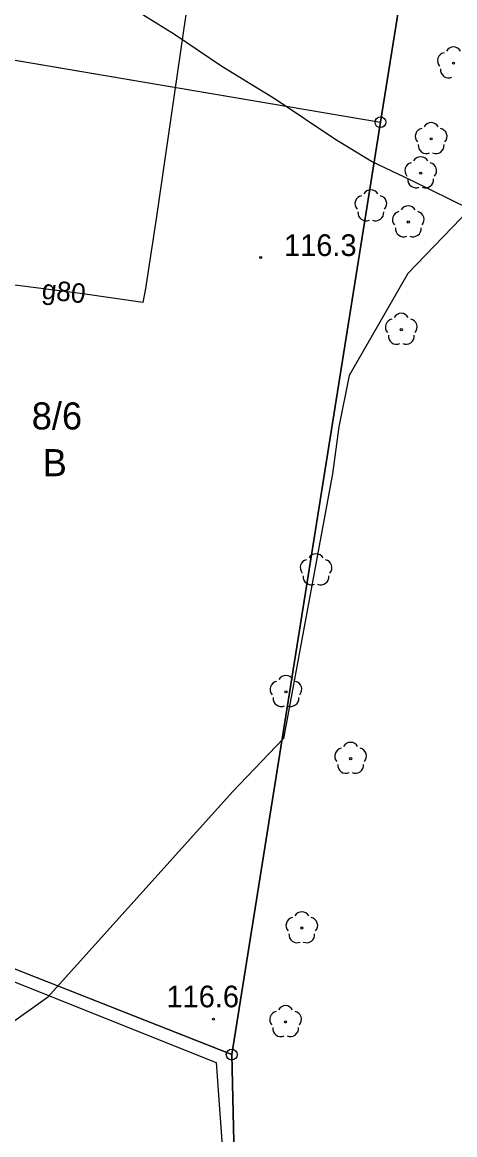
# Model space of a CAD drawing. Extents: x 6434771 to 6436222, y 5663454 to 5664782.
# Drawn here: x 6435027.3 to 6435047.3, y 5664325.8 to 5664377.1 of the extents above; entities that cross this region are included whole.
import ezdxf

# ---------------------------------------------------------------- set-up
doc = ezdxf.new("R2010")
doc.units = 0
for name, color, linetype in [('Warstwa 1', 7, 'Continuous'), ('Warstwa 10', 7, 'Continuous'), ('Warstwa 11', 7, 'Continuous'), ('Warstwa 12', 7, 'Continuous'), ('Warstwa 13', 7, 'Continuous'), ('Warstwa 15', 7, 'Continuous'), ('Warstwa 2', 7, 'Continuous'), ('Warstwa 6', 7, 'Continuous')]:
    doc.layers.add(name, color=color, linetype=linetype)

msp = doc.modelspace()

# ---------------------------------------------------------------- linework, layer by layer
at = {"layer": 'Warstwa 1'}
for p, q in [((6435043.871, 5664372.537), (6435047.744, 5664396.732)), ((6435043.871, 5664372.537), (6435047.744, 5664396.732)), ((6435019.749, 5664376.629), (6435043.871, 5664372.537)), ((6435019.749, 5664376.629), (6435043.871, 5664372.537)), ((6435037.011, 5664329.506), (6435043.871, 5664372.537)), ((6435037.011, 5664329.506), (6435043.871, 5664372.537)), ((6435013.968, 5664338.585), (6435037.011, 5664329.506)), ((6435013.968, 5664338.585), (6435037.011, 5664329.506)), ((6435037.011, 5664329.506), (6435037.455, 5664310.048)), ((6435037.011, 5664329.506), (6435037.455, 5664310.048))]:
    msp.add_line(p, q, dxfattribs=at)
at = {"layer": 'Warstwa 10'}
for centre in [(6435043.871, 5664372.537), (6435037.011, 5664329.506)]:
    msp.add_circle(centre, 0.25, dxfattribs=at)
at = {"layer": 'Warstwa 11'}
for centre in [(6435047.238, 5664375.258), (6435046.209, 5664371.766), (6435045.727, 5664370.186), (6435045.154, 5664367.927), (6435044.831, 5664362.966), (6435039.51, 5664346.25), (6435042.495, 5664343.167), (6435040.243, 5664335.348), (6435039.493, 5664331.017)]:
    msp.add_circle(centre, 0.05, dxfattribs=at)
for centre, start, end in [((6435047.238, 5664375.633), 30.1471, 149.8529), ((6435046.881, 5664375.374), 102.1471, 221.8529), ((6435047.018, 5664374.955), 174.1471, 293.8529), ((6435045.852, 5664371.882), 102.1471, 221.8529), ((6435046.209, 5664372.141), 30.1471, 149.8529), ((6435046.566, 5664371.882), 318.1471, 77.8529), ((6435045.989, 5664371.463), 174.1471, 293.8529), ((6435046.429, 5664371.463), 246.1471, 5.8529), ((6435045.727, 5664370.561), 30.1471, 149.8529), ((6435045.37, 5664370.302), 102.1471, 221.8529), ((6435046.084, 5664370.302), 318.1471, 77.8529), ((6435045.507, 5664369.883), 174.1471, 293.8529), ((6435045.947, 5664369.883), 246.1471, 5.8529), ((6435045.154, 5664368.302), 30.1471, 149.8529), ((6435044.797, 5664368.043), 102.1471, 221.8529), ((6435045.511, 5664368.043), 318.1471, 77.8529), ((6435044.934, 5664367.624), 174.1471, 293.8529), ((6435045.374, 5664367.624), 246.1471, 5.8529), ((6435044.831, 5664363.341), 30.1471, 149.8529), ((6435044.474, 5664363.082), 102.1471, 221.8529), ((6435045.188, 5664363.082), 318.1471, 77.8529), ((6435044.611, 5664362.663), 174.1471, 293.8529), ((6435045.051, 5664362.663), 246.1471, 5.8529), ((6435039.153, 5664346.366), 102.1471, 221.8529), ((6435039.51, 5664346.625), 30.1471, 149.8529), ((6435039.867, 5664346.366), 318.1471, 77.8529), ((6435039.29, 5664345.947), 174.1471, 293.8529), ((6435039.73, 5664345.947), 246.1471, 5.8529), ((6435042.138, 5664343.283), 102.1471, 221.8529), ((6435042.495, 5664343.542), 30.1471, 149.8529), ((6435042.852, 5664343.283), 318.1471, 77.8529), ((6435042.275, 5664342.864), 174.1471, 293.8529), ((6435042.715, 5664342.864), 246.1471, 5.8529), ((6435039.886, 5664335.464), 102.1471, 221.8529), ((6435040.243, 5664335.723), 30.1471, 149.8529), ((6435040.6, 5664335.464), 318.1471, 77.8529), ((6435040.023, 5664335.045), 174.1471, 293.8529), ((6435040.463, 5664335.045), 246.1471, 5.8529), ((6435039.493, 5664331.392), 30.1471, 149.8529), ((6435039.136, 5664331.133), 102.1471, 221.8529), ((6435039.85, 5664331.133), 318.1471, 77.8529), ((6435039.273, 5664330.714), 174.1471, 293.8529), ((6435039.713, 5664330.714), 246.1471, 5.8529)]:
    msp.add_arc(centre, 0.375, start, end, dxfattribs=at)
at = {"layer": 'Warstwa 12'}
for points in [[(6435132.586, 5664390.716), (6435127.738, 5664390.79), (6435110.68, 5664390.912), (6435096.883, 5664391.05), (6435092.643, 5664391.044), (6435080.925, 5664390.781), (6435077.414, 5664390.641), (6435071.106, 5664391.938), (6435060.643, 5664394.111), (6435058.022, 5664394.588), (6435056.12, 5664395.032), (6435053.766, 5664395.074), (6435047.991, 5664395.313), (6435045.411, 5664395.373), (6435037.576, 5664395.72), (6435037.043, 5664392.19), (6435035.897, 5664384.189), (6435034.785, 5664376.763), (6435033.518, 5664368.076), (6435033.031, 5664364.862), (6435032.91, 5664364.218)], [(6435048.001, 5664368.527), (6435045.302, 5664369.845), (6435043.451, 5664370.724), (6435041.772, 5664371.758), (6435039.01, 5664373.606), (6435036.557, 5664375.103), (6435034.373, 5664376.59), (6435031.25, 5664378.54), (6435029.134, 5664380.026), (6435026.501, 5664381.739), (6435019.184, 5664386.407), (6435015.474, 5664388.81), (6435012.997, 5664390.409)], [(6435048.001, 5664368.527), (6435045.136, 5664365.557), (6435042.431, 5664360.852), (6435041.957, 5664358.484), (6435041.653, 5664356.306), (6435039.401, 5664344.1), (6435037.048, 5664341.639), (6435028.506, 5664332.145), (6435026.533, 5664330.722), (6435022.111, 5664327.379), (6435016.602, 5664323.153), (6435011.727, 5664319.206), (6435007.31, 5664315.465), (6435001.62, 5664310.883), (6434995.604, 5664305.983), (6434989.204, 5664300.711), (6434985.648, 5664297.743), (6434985.049, 5664297.271), (6434984.352, 5664296.867), (6434981.027, 5664294.401), (6434979.631, 5664293.403), (6434978.787, 5664292.799), (6434978.218, 5664292.806)], [(6435032.91, 5664364.218), (6435030.139, 5664364.616), (6435023.15, 5664365.514)]]:
    msp.add_lwpolyline(points, dxfattribs=at)
at = {"layer": 'Warstwa 13'}
for centre in [(6435038.346, 5664366.294), (6435036.174, 5664331.137)]:
    msp.add_circle(centre, 0.045, dxfattribs=at)
for centre, start, end in [((6435043.071, 5664368.779), 102.0477, 221.9513), ((6435043.428, 5664369.038), 30.1471, 149.8529), ((6435043.785, 5664368.779), 318.0487, 77.9523), ((6435043.208, 5664368.36), 174.1984, 293.7229), ((6435043.648, 5664368.36), 246.2771, 5.6877), ((6435040.542, 5664351.98), 102.0477, 221.9513), ((6435040.899, 5664352.239), 30.1471, 149.8529), ((6435041.256, 5664351.98), 318.0487, 77.9523), ((6435040.679, 5664351.561), 174.1984, 293.7229), ((6435041.119, 5664351.561), 246.2771, 5.6877)]:
    msp.add_arc(centre, 0.375, start, end, dxfattribs=at)
at = {"layer": 'Warstwa 2'}
msp.add_lwpolyline([(6434994.071, 5664358.335), (6434997.39, 5664357.24), (6434999.18, 5664344.81), (6435000.23, 5664343.56), (6435036.29, 5664329.15), (6435037.648, 5664310.318)], dxfattribs=at)
at = {"layer": 'Warstwa 6'}
for points in [[(6435043.871, 5664372.537), (6435047.744, 5664396.732), (6435026.646, 5664405.278), (6435019.749, 5664376.629)], [(6435069.907, 5664365.342), (6435069.024, 5664375.043), (6435067.327, 5664389.385), (6435066.362, 5664389.767), (6435047.744, 5664396.732), (6435043.871, 5664372.537), (6435037.011, 5664329.506), (6435037.455, 5664310.048), (6435053.025, 5664314.031), (6435059.094, 5664315.587), (6435065.265, 5664317.253), (6435066.962, 5664339.345), (6435067.287, 5664342.191), (6435069.56, 5664362.316)]]:
    msp.add_lwpolyline(points, close=True, dxfattribs=at)
for points in [[(6435001.339, 5664370.652), (6435002.432, 5664370.348), (6435017.053, 5664365.411), (6435018.907, 5664373.139), (6435019.749, 5664376.629), (6435043.871, 5664372.537), (6435037.011, 5664329.506), (6435013.968, 5664338.585), (6434998.995, 5664345.837), (6434998.888, 5664347.709), (6434999.88, 5664356.998), (6434997.511, 5664357.936), (6434994.531, 5664359.114)], [(6434953.623, 5664289.787), (6434983.958, 5664286.763), (6434993.378, 5664285.829), (6435013.167, 5664293.06), (6435026.489, 5664307.131), (6435029.81, 5664308.021), (6435037.455, 5664310.048), (6435037.011, 5664329.506), (6435013.968, 5664338.585), (6434998.561, 5664344.662), (6434998.888, 5664347.709), (6434997.511, 5664357.936), (6434994.531, 5664359.114)]]:
    msp.add_lwpolyline(points, dxfattribs=at)

# ---------------------------------------------------------------- texts
at = {"layer": 'Warstwa 13'}
for s, p in [('116.3', (6435039.423, 5664366.362)), ('116.6', (6435034, 5664331.691))]:
    msp.add_text(s, height=1, dxfattribs=at).set_placement(p)
msp.add_text('g80', height=0.9, rotation=353.3717, dxfattribs=at).set_placement((6435028.219, 5664364.398))
at = {"layer": 'Warstwa 15'}
msp.add_text('8/6', height=1.25, dxfattribs=at).set_placement((6435027.784, 5664358.357))
at = {"layer": 'Warstwa 2'}
msp.add_text('B', height=1.25, dxfattribs=at).set_placement((6435028.29, 5664356.199))

doc.saveas('drawing.dxf')
